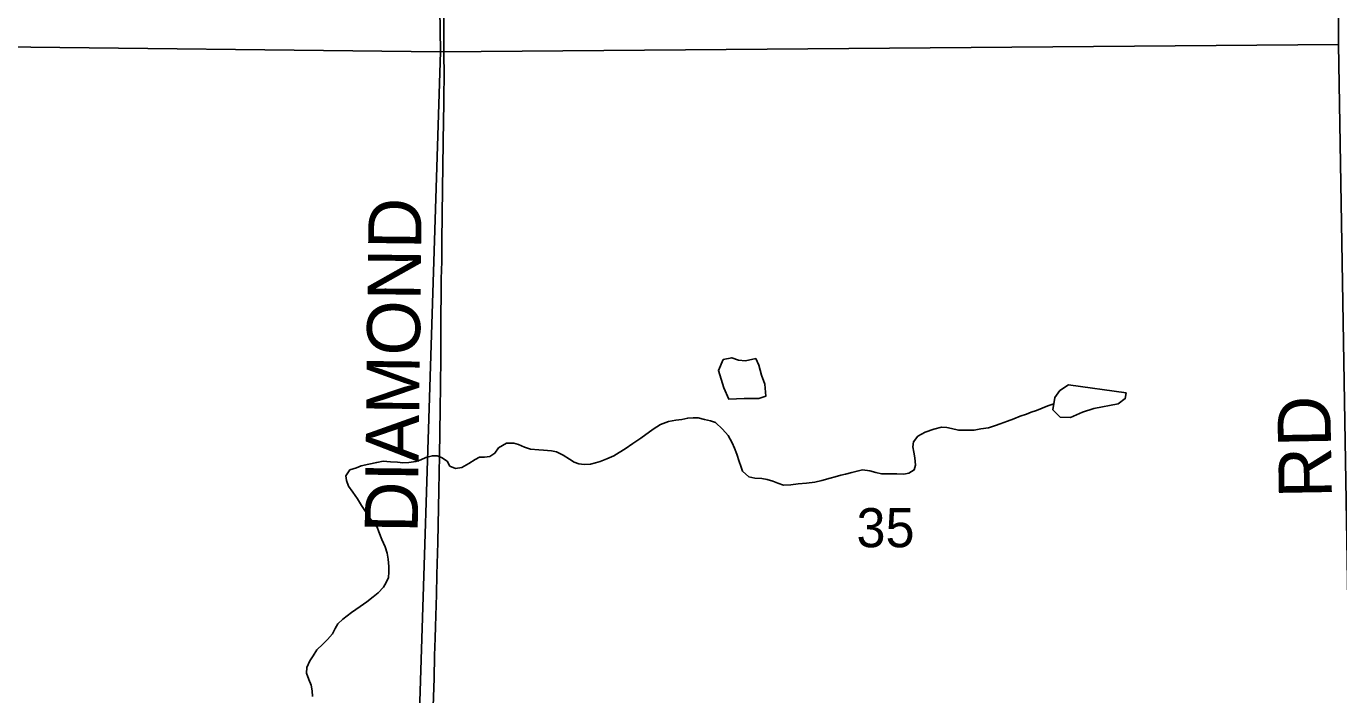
# Model space of a CAD drawing. Extents: x 1985906 to 2360102, y 891258 to 1222054.
# Drawn here: x 2191318 to 2198745, y 1059903 to 1063684 of the extents above; entities that cross this region are included whole.
import ezdxf

# ---------------------------------------------------------------- set-up
doc = ezdxf.new("R2010")
doc.units = 0
for name, color, linetype in [('GM_X_County_Road', 7, 'Continuous'), ('GM_X_County_Road_Text', 7, 'Continuous'), ('GM_X_Minor_Lake', 7, 'Continuous'), ('GM_X_Minor_River', 7, 'Continuous'), ('GM_X_Section', 7, 'Continuous'), ('GM_X_Section_Text', 7, 'Continuous'), ('GM_X_Township_Road_Text', 7, 'Continuous')]:
    doc.layers.add(name, color=color, linetype=linetype)

msp = doc.modelspace()

# ---------------------------------------------------------------- linework, layer by layer
at = {"layer": 'GM_X_County_Road'}
msp.add_lwpolyline([(2193615.7, 1059682.4), (2193625.8, 1059993.9), (2193629, 1060124.9), (2193631.9, 1060223.2), (2193634.1, 1060288.7), (2193638.6, 1060468.8), (2193641.9, 1060583.5), (2193646.8, 1060763.9), (2193653.5, 1061059), (2193656.4, 1061255.8), (2193659.8, 1061518.2), (2193662, 1061649.2), (2193664, 1061812.9), (2193664, 1061894.8), (2193664.1, 1061993), (2193664.1, 1062074.8), (2193665.8, 1062140.2), (2193666.8, 1062254.8), (2193668.8, 1062353.2), (2193669.9, 1062468), (2193674, 1062763.9), (2193679.3, 1063155.2), (2193681.4, 1063239), (2193681.8, 1063307.8), (2193682.3, 1063386.1), (2193681.6, 1063550.1), (2193680.2, 1063845.1)], dxfattribs=at)
at = {"layer": 'GM_X_Minor_Lake'}
for points in [[(2195446.5, 1061804.1), (2195388.5, 1061791.7), (2195348.4, 1061795.4), (2195310.3, 1061809.1), (2195262.3, 1061798.7), (2195234.7, 1061736.3), (2195265.5, 1061638.3), (2195294, 1061574.3), (2195380.1, 1061579), (2195464.2, 1061577.7), (2195504.1, 1061592), (2195497.6, 1061660.1), (2195479.2, 1061710.1)], [(2195479.2, 1061710.1), (2195464, 1061766.6), (2195446.5, 1061804.1)], [(2197215.9, 1061655.4), (2197166.1, 1061622.9), (2197138.4, 1061584.6), (2197126.9, 1061514.3), (2197169.2, 1061472.5), (2197227.3, 1061470.9), (2197295.2, 1061501.5), (2197359.1, 1061522.1), (2197497.1, 1061547.2), (2197536.9, 1061577.6), (2197542.7, 1061609.7)], [(2197542.7, 1061609.7), (2197215.9, 1061655.4)]]:
    msp.add_lwpolyline(points, dxfattribs=at)
at = {"layer": 'GM_X_Minor_River'}
for points in [[(2194907.2, 1061431.9), (2194953, 1061448.8), (2194993.1, 1061455.6), (2195027.2, 1061460.3), (2195061.2, 1061467), (2195091.3, 1061469.6), (2195119.5, 1061468.1), (2195155.9, 1061458.7), (2195190.2, 1061451.4), (2195218.5, 1061441.8), (2195257.4, 1061404.4), (2195290.2, 1061368.9), (2195313.2, 1061327.1), (2195325.8, 1061297.2), (2195338.5, 1061263.3), (2195351.4, 1061221.4), (2195361.9, 1061195.5), (2195370.5, 1061167.5), (2195407.3, 1061136), (2195441.6, 1061126.7), (2195479.9, 1061125.4), (2195510.1, 1061119.9), (2195542.4, 1061110.5), (2195570.8, 1061099), (2195603.2, 1061087.6), (2195645.3, 1061090.4), (2195685.4, 1061095.2), (2195733.6, 1061100.1), (2195779.7, 1061105), (2195819.7, 1061113.8), (2195867.7, 1061126.8), (2195895.7, 1061135.3), (2195927.7, 1061144), (2195953.7, 1061150.5), (2195989.7, 1061159.2), (2196019.7, 1061167.9), (2196049.7, 1061174.5), (2196092, 1061169.2), (2196126.3, 1061159.8), (2196158.6, 1061152.4), (2196200.9, 1061151.2), (2196245.1, 1061152.1), (2196283.3, 1061150.8), (2196313.3, 1061155.4), (2196343.1, 1061174), (2196350.7, 1061200.3), (2196345.8, 1061242.4), (2196341.2, 1061274.5), (2196334.6, 1061304.5), (2196338, 1061332.7), (2196363.5, 1061365.3), (2196405.3, 1061388.2), (2196453.2, 1061405.2), (2196497.2, 1061416.1), (2196527.4, 1061414.7), (2196553.6, 1061409.1), (2196594, 1061399.9), (2196638.2, 1061398.7), (2196682.4, 1061399.6), (2196720.5, 1061406.3), (2196762.6, 1061413.1), (2196802.5, 1061426), (2196828.5, 1061434.5), (2196870.4, 1061449.4), (2196906.3, 1061464.1), (2196942.2, 1061478.9), (2196978.1, 1061489.6), (2197004.1, 1061500.1), (2197034, 1061510.8), (2197067.9, 1061523.5), (2197099.8, 1061536.1), (2197132.4, 1061548.3)], [(2192937.2, 1059893.3), (2192936.6, 1059925.4), (2192929.9, 1059957.4), (2192917.2, 1059989.3), (2192904.5, 1060025.3), (2192905.9, 1060057.4), (2192923.3, 1060093.9), (2192940.8, 1060122.4), (2192962.2, 1060157), (2192995.8, 1060187.8), (2193023.4, 1060214.4), (2193050.9, 1060247.1), (2193066.4, 1060277.5), (2193082, 1060303.9), (2193109.6, 1060330.6), (2193159.1, 1060367.7), (2193206.7, 1060400.8), (2193244.4, 1060427.6), (2193282, 1060456.4), (2193309.7, 1060479.1), (2193339.2, 1060511.8), (2193354.8, 1060538.2), (2193368.3, 1060566.6), (2193369.7, 1060596.8), (2193369.1, 1060628.9), (2193366.3, 1060669), (2193359.6, 1060703.1), (2193348.9, 1060739), (2193330, 1060780.8), (2193313.1, 1060824.7), (2193304.5, 1060850.7), (2193281.9, 1060878.4), (2193261.3, 1060904.1), (2193238.5, 1060939.8), (2193215.7, 1060973.6), (2193192.9, 1061011.3), (2193166, 1061048.9), (2193141.3, 1061082.6), (2193130.6, 1061114.6), (2193126.1, 1061140.6), (2193149.5, 1061175.2), (2193187.5, 1061186), (2193213.4, 1061196.5), (2193257.4, 1061207.4), (2193301.5, 1061216.3), (2193337.5, 1061223), (2193379.8, 1061219.8), (2193418, 1061218.5), (2193448.2, 1061215.1), (2193482.4, 1061215.7), (2193522.4, 1061222.5), (2193550.4, 1061231.1), (2193578.3, 1061243.7), (2193616.3, 1061254.5), (2193642.4, 1061253), (2193668.7, 1061245.4), (2193699.3, 1061223.9), (2193715.9, 1061196.1), (2193746.3, 1061182.6), (2193782.4, 1061187.3), (2193822.1, 1061210.2), (2193857.9, 1061233), (2193883.8, 1061245.5), (2193911.9, 1061246.1), (2193941.9, 1061250.6), (2193969.7, 1061269.3), (2193991.2, 1061299.8), (2194035, 1061324.8), (2194077.2, 1061325.6), (2194103.4, 1061318.1), (2194137.9, 1061302.6), (2194172.3, 1061291.2), (2194218.6, 1061288.1), (2194244.7, 1061286.6), (2194291, 1061281.4), (2194319.3, 1061276), (2194355.8, 1061258.6), (2194392.4, 1061235.2), (2194418.9, 1061217.6), (2194445.2, 1061208.1), (2194475.4, 1061204.6), (2194511.5, 1061207.3), (2194539.6, 1061213.9), (2194565.5, 1061222.4), (2194603.4, 1061237.2), (2194643.3, 1061254), (2194673.1, 1061272.7), (2194706.8, 1061293.4), (2194750.5, 1061324.4), (2194796.1, 1061353.4), (2194865.5, 1061405), (2194907.2, 1061431.9)]]:
    msp.add_lwpolyline(points, dxfattribs=at)
at = {"layer": 'GM_X_Section'}
for points in [[(2193580.3, 1068779.9), (2198715.6, 1068824.2), (2198744.8, 1063580.7), (2193661.5, 1063538.9)], [(2188098.3, 1068782.5), (2193580.3, 1068779.9), (2193661.5, 1063538.9), (2191009.3, 1063569), (2188194.1, 1063477.6)], [(2188194.1, 1063477.6), (2191009.3, 1063569), (2193661.5, 1063538.9), (2193494.8, 1058263.7), (2188257.5, 1058222.5)], [(2193661.5, 1063538.9), (2198744.8, 1063580.7), (2198832.2, 1058307.8), (2193494.8, 1058263.7)]]:
    msp.add_lwpolyline(points, close=True, dxfattribs=at)

# ---------------------------------------------------------------- texts
at = {"layer": 'GM_X_County_Road_Text'}
msp.add_text('DIAMOND', height=300, rotation=89.31233, dxfattribs=at).set_placement((2193533.1, 1060817))
at = {"layer": 'GM_X_Section_Text'}
msp.add_text('35', height=221, rotation=0.00001, dxfattribs=at).set_placement((2196016.2, 1060737.1))
at = {"layer": 'GM_X_Township_Road_Text'}
msp.add_text('RD', height=300, rotation=90.98722, dxfattribs=at).set_placement((2198706.9, 1061016.5))

doc.saveas('drawing.dxf')
